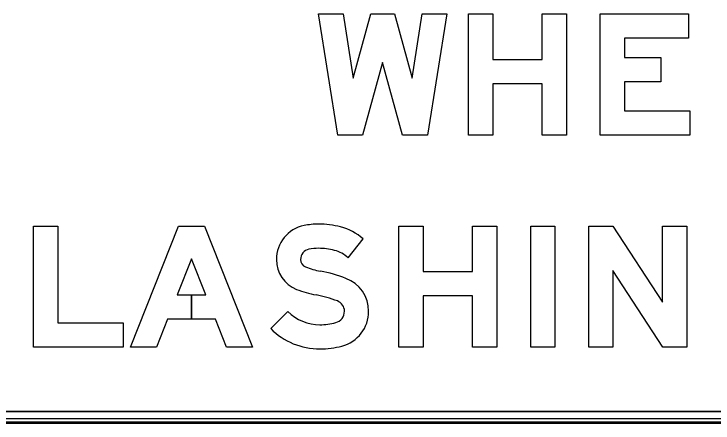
# Model space of a CAD drawing. Extents: x 1806251 to 1809821, y 414895 to 422886.
# Drawn here: x 1809677.207 to 1809677.976, y 415051.78 to 415052.23 of the extents above; entities that cross this region are included whole.
import ezdxf

# ---------------------------------------------------------------- set-up
doc = ezdxf.new("R2010")
doc.units = 0
for name, color, linetype in [('GSBWFILL', 7, 'Continuous'), ('GSCOLORFILL', 7, 'Continuous'), ('GSOUTLINE', 7, 'Continuous')]:
    doc.layers.add(name, color=color, linetype=linetype)

msp = doc.modelspace()

# ---------------------------------------------------------------- linework, layer by layer
at = {"layer": 'GSBWFILL'}
for p, q in [((1809678.29722, 415051.79303), (1809676.89385, 415051.79303)), ((1809676.89378, 415051.7805), (1809678.29722, 415051.7805)), ((1809676.89385, 415051.78553), (1809678.29722, 415051.78553))]:
    msp.add_line(p, q, dxfattribs=at)
for points in [[(1809677.61289, 415052.1768), (1809677.59094, 415052.097), (1809677.56356, 415052.097), (1809677.5424, 415052.23), (1809677.56933, 415052.23), (1809677.58055, 415052.15951), (1809677.59993, 415052.23), (1809677.62585, 415052.23), (1809677.64523, 415052.15951), (1809677.65644, 415052.23), (1809677.68338, 415052.23), (1809677.66222, 415052.097), (1809677.63483, 415052.097)], [(1809677.81505, 415052.097), (1809677.78845, 415052.097), (1809677.78845, 415052.15341), (1809677.73392, 415052.15341), (1809677.73392, 415052.097), (1809677.70732, 415052.097), (1809677.70732, 415052.23), (1809677.73392, 415052.23), (1809677.73392, 415052.18001), (1809677.78845, 415052.18001), (1809677.78845, 415052.23), (1809677.81505, 415052.23)], [(1809677.94938, 415052.23), (1809677.94938, 415052.2034), (1809677.87889, 415052.2034), (1809677.87889, 415052.18212), (1809677.91879, 415052.18212), (1809677.91879, 415052.15552), (1809677.87889, 415052.15552), (1809677.87889, 415052.1236), (1809677.95071, 415052.1236), (1809677.95071, 415052.097), (1809677.85229, 415052.097), (1809677.85229, 415052.23)], [(1809677.25572, 415051.8906), (1809677.32754, 415051.8906), (1809677.32754, 415051.864), (1809677.22912, 415051.864), (1809677.22912, 415051.997), (1809677.25572, 415051.997)], [(1809677.40269, 415051.92119), (1809677.40269, 415051.89459), (1809677.3763, 415051.89459), (1809677.36415, 415051.864), (1809677.33552, 415051.864), (1809677.38838, 415051.997), (1809677.417, 415051.997), (1809677.46985, 415051.864), (1809677.44123, 415051.864), (1809677.42907, 415051.89459), (1809677.4027, 415051.89459), (1809677.4027, 415051.92119), (1809677.4185, 415051.92119), (1809677.40269, 415051.96099), (1809677.38687, 415051.92119)], [(1809677.73851, 415051.864), (1809677.71191, 415051.864), (1809677.71191, 415051.92041), (1809677.65738, 415051.92041), (1809677.65738, 415051.864), (1809677.63078, 415051.864), (1809677.63078, 415051.997), (1809677.65738, 415051.997), (1809677.65738, 415051.94701), (1809677.71191, 415051.94701), (1809677.71191, 415051.997), (1809677.73851, 415051.997)], [(1809677.77575, 415051.997), (1809677.80235, 415051.997), (1809677.80235, 415051.864), (1809677.77575, 415051.864)], [(1809677.83959, 415051.997), (1809677.86619, 415051.997), (1809677.92072, 415051.91322), (1809677.92072, 415051.997), (1809677.94732, 415051.997), (1809677.94732, 415051.864), (1809677.92102, 415051.864), (1809677.86619, 415051.94824), (1809677.86619, 415051.864), (1809677.83959, 415051.864)]]:
    msp.add_lwpolyline(points, close=True, dxfattribs=at)
for points in [[(1809677.57493, 415051.96189), (1809677.59138, 415051.98288)], [(1809677.50853, 415051.90309), (1809677.4898, 415051.88419)]]:
    msp.add_lwpolyline(points, dxfattribs=at)
for centre, major_axis, start_param, end_param in [((1809677.53423, 415051.96017), (0, 0.0381), 0.202758, 1.570796), ((1809677.54233, 415051.92075), (0, 0.07835), 0, 0.202758), ((1809677.54233, 415051.90302), (0, 0.09608), 6.026234, 6.283185), ((1809677.55125, 415051.93695), (0, 0.061), 5.565152, 6.026234), ((1809677.53423, 415051.96017), (0, 0.0115), 0.202758, 1.570796), ((1809677.54233, 415051.92075), (0, 0.05175), 0, 0.202758), ((1809677.54233, 415051.90302), (0, 0.06948), 6.026234, 6.283185), ((1809677.55125, 415051.93695), (0, 0.0344), 5.523837, 6.026234), ((1809677.53143, 415051.96017), (0, 0.0353), 1.570796, 2.761249), ((1809677.53143, 415051.96017), (0, 0.0087), 1.570796, 2.761249), ((1809677.56041, 415052.03267), (0, 0.08677), 2.761249, 2.95744), ((1809677.51487, 415051.78818), (0, 0.16192), 5.918637, 6.099033), ((1809677.55879, 415051.90326), (0, 0.03875), 4.712389, 5.918637), ((1809677.56041, 415052.03267), (0, 0.11337), 2.761249, 2.95744), ((1809677.51487, 415051.78818), (0, 0.13532), 5.918637, 6.099033), ((1809677.55879, 415051.90326), (0, 0.01215), 4.712389, 5.918637), ((1809677.54395, 415051.93882), (0, 0.05032), 2.360607, 3.141593), ((1809677.55802, 415051.90326), (0, 0.01291), 3.401517, 4.712389), ((1809677.55802, 415051.90326), (0, 0.03951), 3.401517, 4.712389), ((1809677.54395, 415051.95616), (0, 0.06765), 3.141593, 3.401517), ((1809677.54395, 415051.93882), (0, 0.07692), 2.360607, 3.141593), ((1809677.54395, 415051.95616), (0, 0.09425), 3.141593, 3.401517)]:
    msp.add_ellipse(centre, major_axis=major_axis, ratio=0.999997, start_param=start_param, end_param=end_param, dxfattribs=at)
at = {"layer": 'GSCOLORFILL'}
for p, q in [((1809678.29722, 415051.79303), (1809676.89385, 415051.79303)), ((1809678.29722, 415051.78125), (1809676.89378, 415051.78125)), ((1809676.89378, 415051.7805), (1809678.29722, 415051.7805)), ((1809676.89378, 415051.7805), (1809678.29722, 415051.7805)), ((1809676.89385, 415051.78553), (1809678.29722, 415051.78553))]:
    msp.add_line(p, q, dxfattribs=at)
for points in [[(1809677.61289, 415052.1768), (1809677.59094, 415052.097), (1809677.56356, 415052.097), (1809677.5424, 415052.23), (1809677.56933, 415052.23), (1809677.58055, 415052.15951), (1809677.59993, 415052.23), (1809677.62585, 415052.23), (1809677.64523, 415052.15951), (1809677.65644, 415052.23), (1809677.68338, 415052.23), (1809677.66222, 415052.097), (1809677.63483, 415052.097)], [(1809677.81505, 415052.097), (1809677.78845, 415052.097), (1809677.78845, 415052.15341), (1809677.73392, 415052.15341), (1809677.73392, 415052.097), (1809677.70732, 415052.097), (1809677.70732, 415052.23), (1809677.73392, 415052.23), (1809677.73392, 415052.18001), (1809677.78845, 415052.18001), (1809677.78845, 415052.23), (1809677.81505, 415052.23)], [(1809677.94938, 415052.23), (1809677.94938, 415052.2034), (1809677.87889, 415052.2034), (1809677.87889, 415052.18212), (1809677.91879, 415052.18212), (1809677.91879, 415052.15552), (1809677.87889, 415052.15552), (1809677.87889, 415052.1236), (1809677.95071, 415052.1236), (1809677.95071, 415052.097), (1809677.85229, 415052.097), (1809677.85229, 415052.23)], [(1809677.25572, 415051.8906), (1809677.32754, 415051.8906), (1809677.32754, 415051.864), (1809677.22912, 415051.864), (1809677.22912, 415051.997), (1809677.25572, 415051.997)], [(1809677.40269, 415051.92119), (1809677.40269, 415051.89459), (1809677.3763, 415051.89459), (1809677.36415, 415051.864), (1809677.33552, 415051.864), (1809677.38838, 415051.997), (1809677.417, 415051.997), (1809677.46985, 415051.864), (1809677.44123, 415051.864), (1809677.42907, 415051.89459), (1809677.4027, 415051.89459), (1809677.4027, 415051.92119), (1809677.4185, 415051.92119), (1809677.40269, 415051.96099), (1809677.38687, 415051.92119)], [(1809677.73851, 415051.864), (1809677.71191, 415051.864), (1809677.71191, 415051.92041), (1809677.65738, 415051.92041), (1809677.65738, 415051.864), (1809677.63078, 415051.864), (1809677.63078, 415051.997), (1809677.65738, 415051.997), (1809677.65738, 415051.94701), (1809677.71191, 415051.94701), (1809677.71191, 415051.997), (1809677.73851, 415051.997)], [(1809677.77575, 415051.997), (1809677.80235, 415051.997), (1809677.80235, 415051.864), (1809677.77575, 415051.864)], [(1809677.83959, 415051.997), (1809677.86619, 415051.997), (1809677.92072, 415051.91322), (1809677.92072, 415051.997), (1809677.94732, 415051.997), (1809677.94732, 415051.864), (1809677.92102, 415051.864), (1809677.86619, 415051.94824), (1809677.86619, 415051.864), (1809677.83959, 415051.864)]]:
    msp.add_lwpolyline(points, close=True, dxfattribs=at)
for points in [[(1809677.57493, 415051.96189), (1809677.59138, 415051.98288)], [(1809677.50853, 415051.90309), (1809677.4898, 415051.88419)]]:
    msp.add_lwpolyline(points, dxfattribs=at)
for centre, major_axis, start_param, end_param in [((1809677.53423, 415051.96017), (0, 0.0381), 0.202758, 1.570796), ((1809677.54233, 415051.92075), (0, 0.07835), 0, 0.202758), ((1809677.54233, 415051.90302), (0, 0.09608), 6.026234, 6.283185), ((1809677.55125, 415051.93695), (0, 0.061), 5.565152, 6.026234), ((1809677.53423, 415051.96017), (0, 0.0115), 0.202758, 1.570796), ((1809677.54233, 415051.92075), (0, 0.05175), 0, 0.202758), ((1809677.54233, 415051.90302), (0, 0.06948), 6.026234, 6.283185), ((1809677.55125, 415051.93695), (0, 0.0344), 5.523837, 6.026234), ((1809677.53143, 415051.96017), (0, 0.0353), 1.570796, 2.761249), ((1809677.53143, 415051.96017), (0, 0.0087), 1.570796, 2.761249), ((1809677.56041, 415052.03267), (0, 0.08677), 2.761249, 2.95744), ((1809677.51487, 415051.78818), (0, 0.16192), 5.918637, 6.099033), ((1809677.55879, 415051.90326), (0, 0.03875), 4.712389, 5.918637), ((1809677.56041, 415052.03267), (0, 0.11337), 2.761249, 2.95744), ((1809677.51487, 415051.78818), (0, 0.13532), 5.918637, 6.099033), ((1809677.55879, 415051.90326), (0, 0.01215), 4.712389, 5.918637), ((1809677.54395, 415051.93882), (0, 0.05032), 2.360607, 3.141593), ((1809677.55802, 415051.90326), (0, 0.01291), 3.401517, 4.712389), ((1809677.55802, 415051.90326), (0, 0.03951), 3.401517, 4.712389), ((1809677.54395, 415051.95616), (0, 0.06765), 3.141593, 3.401517), ((1809677.54395, 415051.93882), (0, 0.07692), 2.360607, 3.141593), ((1809677.54395, 415051.95616), (0, 0.09425), 3.141593, 3.401517)]:
    msp.add_ellipse(centre, major_axis=major_axis, ratio=0.999997, start_param=start_param, end_param=end_param, dxfattribs=at)
at = {"layer": 'GSOUTLINE'}
for p, q in [((1809676.89378, 415051.79303), (1809678.29722, 415051.79303)), ((1809676.89378, 415051.78553), (1809678.29722, 415051.78553)), ((1809676.89378, 415051.7805), (1809678.29722, 415051.7805))]:
    msp.add_line(p, q, dxfattribs=at)
for points in [[(1809677.61289, 415052.1768), (1809677.59094, 415052.097), (1809677.56356, 415052.097), (1809677.5424, 415052.23), (1809677.56933, 415052.23), (1809677.58055, 415052.15951), (1809677.59993, 415052.23), (1809677.62585, 415052.23), (1809677.64523, 415052.15951), (1809677.65644, 415052.23), (1809677.68338, 415052.23), (1809677.66222, 415052.097), (1809677.63483, 415052.097)], [(1809677.81505, 415052.097), (1809677.78845, 415052.097), (1809677.78845, 415052.15341), (1809677.73392, 415052.15341), (1809677.73392, 415052.097), (1809677.70732, 415052.097), (1809677.70732, 415052.23), (1809677.73392, 415052.23), (1809677.73392, 415052.18001), (1809677.78845, 415052.18001), (1809677.78845, 415052.23), (1809677.81505, 415052.23)], [(1809677.94938, 415052.23), (1809677.94938, 415052.2034), (1809677.87889, 415052.2034), (1809677.87889, 415052.18212), (1809677.91879, 415052.18212), (1809677.91879, 415052.15552), (1809677.87889, 415052.15552), (1809677.87889, 415052.1236), (1809677.95071, 415052.1236), (1809677.95071, 415052.097), (1809677.85229, 415052.097), (1809677.85229, 415052.23)], [(1809677.25572, 415051.8906), (1809677.32754, 415051.8906), (1809677.32754, 415051.864), (1809677.22912, 415051.864), (1809677.22912, 415051.997), (1809677.25572, 415051.997)], [(1809677.42907, 415051.89459), (1809677.3763, 415051.89459), (1809677.36415, 415051.864), (1809677.33552, 415051.864), (1809677.38838, 415051.997), (1809677.417, 415051.997), (1809677.46985, 415051.864), (1809677.44123, 415051.864)], [(1809677.73851, 415051.864), (1809677.71191, 415051.864), (1809677.71191, 415051.92041), (1809677.65738, 415051.92041), (1809677.65738, 415051.864), (1809677.63078, 415051.864), (1809677.63078, 415051.997), (1809677.65738, 415051.997), (1809677.65738, 415051.94701), (1809677.71191, 415051.94701), (1809677.71191, 415051.997), (1809677.73851, 415051.997)], [(1809677.77575, 415051.997), (1809677.80235, 415051.997), (1809677.80235, 415051.864), (1809677.77575, 415051.864)], [(1809677.83959, 415051.997), (1809677.86619, 415051.997), (1809677.92072, 415051.91322), (1809677.92072, 415051.997), (1809677.94732, 415051.997), (1809677.94732, 415051.864), (1809677.92102, 415051.864), (1809677.86619, 415051.94824), (1809677.86619, 415051.864), (1809677.83959, 415051.864)], [(1809677.38687, 415051.92119), (1809677.4185, 415051.92119), (1809677.40269, 415051.96099)]]:
    msp.add_lwpolyline(points, close=True, dxfattribs=at)
for points in [[(1809677.57493, 415051.96189), (1809677.59138, 415051.98288)], [(1809677.50853, 415051.90309), (1809677.4898, 415051.88419)]]:
    msp.add_lwpolyline(points, dxfattribs=at)
for centre, major_axis, start_param, end_param in [((1809677.53423, 415051.96017), (0, 0.0381), 0.202758, 1.570796), ((1809677.54233, 415051.92075), (0, 0.07835), 0, 0.202758), ((1809677.54233, 415051.90302), (0, 0.09608), 6.026234, 6.283185), ((1809677.55125, 415051.93695), (0, 0.061), 5.565152, 6.026234), ((1809677.53423, 415051.96017), (0, 0.0115), 0.202758, 1.570796), ((1809677.54233, 415051.92075), (0, 0.05175), 0, 0.202758), ((1809677.54233, 415051.90302), (0, 0.06948), 6.026234, 6.283185), ((1809677.55125, 415051.93695), (0, 0.0344), 5.523837, 6.026234), ((1809677.53143, 415051.96017), (0, 0.0353), 1.570796, 2.761249), ((1809677.53143, 415051.96017), (0, 0.0087), 1.570796, 2.761249), ((1809677.56041, 415052.03267), (0, 0.08677), 2.761249, 2.95744), ((1809677.51487, 415051.78818), (0, 0.16192), 5.918637, 6.099033), ((1809677.55879, 415051.90326), (0, 0.03875), 4.712389, 5.918637), ((1809677.56041, 415052.03267), (0, 0.11337), 2.761249, 2.95744), ((1809677.51487, 415051.78818), (0, 0.13532), 5.918637, 6.099033), ((1809677.55879, 415051.90326), (0, 0.01215), 4.712389, 5.918637), ((1809677.54395, 415051.93882), (0, 0.05032), 2.360607, 3.141593), ((1809677.55802, 415051.90326), (0, 0.01291), 3.401517, 4.712389), ((1809677.55802, 415051.90326), (0, 0.03951), 3.401517, 4.712389), ((1809677.54395, 415051.95616), (0, 0.06765), 3.141593, 3.401517), ((1809677.54395, 415051.93882), (0, 0.07692), 2.360607, 3.141593), ((1809677.54395, 415051.95616), (0, 0.09425), 3.141593, 3.401517)]:
    msp.add_ellipse(centre, major_axis=major_axis, ratio=0.999997, start_param=start_param, end_param=end_param, dxfattribs=at)

doc.saveas('drawing.dxf')
